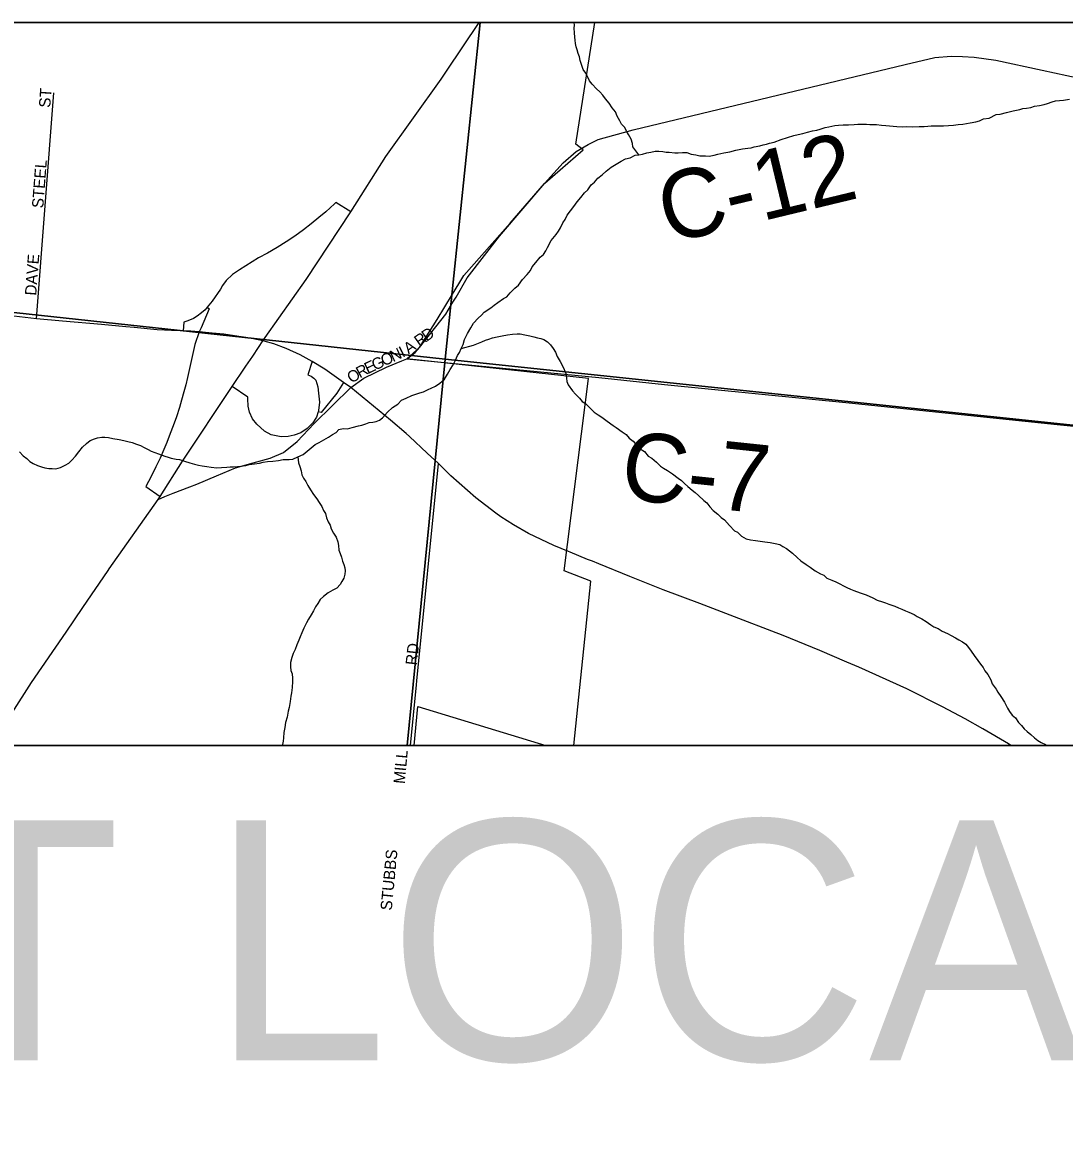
# Model space of a CAD drawing. Extents: x 0 to 34, y -4 to 22.
# Drawn here: x 6.381 to 6.989, y 20.241 to 20.9 of the extents above; entities that cross this region are included whole.
import ezdxf

# ---------------------------------------------------------------- set-up
doc = ezdxf.new("R2010")
doc.units = 0
for name, color, linetype in [('GM_X_City_Street', 7, 'Continuous'), ('GM_X_City_Street_Text', 7, 'Continuous'), ('GM_X_Corporation', 7, 'Continuous'), ('GM_X_County_Road', 7, 'Continuous'), ('GM_X_County_Road_Text', 7, 'Continuous'), ('GM_X_Interchange_Ramps', 7, 'Continuous'), ('GM_X_Minor_River', 7, 'Continuous'), ('GM_X_Section', 7, 'Continuous'), ('GM_X_State_Route', 7, 'Continuous'), ('SH_Data', 7, 'Continuous'), ('SH_Text', 7, 'Continuous'), ('SN_P_Text', 7, 'Continuous')]:
    doc.layers.add(name, color=color, linetype=linetype)

msp = doc.modelspace()

# ---------------------------------------------------------------- linework, layer by layer
at = {"layer": 'GM_X_City_Street'}
for points in [[(6.38869, 20.72708), (6.39878, 20.85894)], [(6.5722, 20.68696), (6.57989, 20.69241), (6.59313, 20.69876), (6.60199, 20.7026), (6.60506, 20.70377), (6.60893, 20.7066)], [(6.61082, 20.51574), (6.62342, 20.64257)], [(6.60702, 20.47803), (6.61058, 20.51339), (6.61082, 20.51574)]]:
    msp.add_lwpolyline(points, dxfattribs=at)
at = {"layer": 'GM_X_Corporation'}
msp.add_lwpolyline([(5.54309, 20.47803), (6.6093, 20.47803), (6.61147, 20.5008), (6.68608, 20.47803), (6.70245, 20.47803), (6.71249, 20.57389), (6.69694, 20.58), (6.71101, 20.6923), (6.60506, 20.70377), (6.61235, 20.71035), (6.62777, 20.72984), (6.63184, 20.7368), (6.6337, 20.73962), (6.64023, 20.75106), (6.65914, 20.77536), (6.68552, 20.8062), (6.70805, 20.82562), (6.7036, 20.8291), (6.71482, 20.9), (4.7312, 20.9)], dxfattribs=at)
at = {"layer": 'GM_X_County_Road'}
for points in [[(6.71096, 20.82883), (6.71674, 20.83176), (6.73711, 20.83737), (6.89613, 20.87552), (6.91349, 20.87953), (6.92301, 20.88033), (6.9295, 20.88024), (6.93643, 20.87979), (6.94898, 20.87801), (6.97619, 20.87223), (7.01221, 20.8644)], [(6.63533, 20.74754), (6.63818, 20.75229), (6.66534, 20.78287), (6.68539, 20.80601), (6.69628, 20.81815), (6.70393, 20.82474), (6.71096, 20.82883), (6.71096, 20.82883)], [(6.61335, 20.71193), (6.6227, 20.72667), (6.63166, 20.7414), (6.63533, 20.74754)], [(6.60893, 20.7066), (6.60989, 20.7073), (6.61235, 20.71035), (6.61335, 20.71193)], [(6.60506, 20.70377), (6.71705, 20.69276), (6.71712, 20.69275)], [(6.71712, 20.69275), (6.7555, 20.68879), (6.86337, 20.67792), (6.9848, 20.6653), (7.02529, 20.66121), (7.07239, 20.65639), (7.2632, 20.63671)]]:
    msp.add_lwpolyline(points, dxfattribs=at)
at = {"layer": 'GM_X_Interchange_Ramps'}
for points in [[(6.57217, 20.78947), (6.56347, 20.79502), (6.56268, 20.79424), (6.55765, 20.7896), (6.55364, 20.78613), (6.54907, 20.78241), (6.54461, 20.77898), (6.53959, 20.77538), (6.53452, 20.77197), (6.52918, 20.76864), (6.52363, 20.76542), (6.51834, 20.76258), (6.50725, 20.75573), (6.50316, 20.75296), (6.4995, 20.74938), (6.49733, 20.74649), (6.49609, 20.7444), (6.4913, 20.73745), (6.48832, 20.7338), (6.48715, 20.73237), (6.4851, 20.73052), (6.4824, 20.72855), (6.48026, 20.7273), (6.4771, 20.72588), (6.4747, 20.72508), (6.47424, 20.71995)], [(6.48832, 20.7338), (6.48955, 20.73279), (6.48482, 20.72178), (6.48374, 20.71948)], [(6.48374, 20.71948), (6.48106, 20.71207), (6.47686, 20.69281), (6.4758, 20.68845), (6.47476, 20.6845), (6.47339, 20.67959), (6.4721, 20.6753), (6.47034, 20.66986), (6.46849, 20.66457), (6.46679, 20.66001), (6.46476, 20.65489), (6.46301, 20.65073), (6.46081, 20.64577), (6.45836, 20.64059), (6.45616, 20.63616), (6.454, 20.63202), (6.45246, 20.62919), (6.4608, 20.62329)], [(6.54962, 20.70211), (6.54715, 20.6943), (6.5491, 20.69354), (6.55073, 20.69243), (6.55174, 20.69129), (6.55295, 20.68737), (6.55344, 20.68371), (6.55403, 20.6783), (6.55335, 20.67358), (6.55313, 20.67281), (6.5522, 20.66956), (6.55008, 20.66631), (6.54667, 20.66293), (6.54302, 20.66058), (6.53914, 20.65903), (6.53563, 20.65831), (6.53151, 20.6582), (6.52563, 20.65941), (6.52176, 20.6614), (6.51728, 20.6655), (6.51487, 20.66875), (6.51312, 20.67254), (6.51225, 20.67607), (6.51204, 20.68038), (6.51218, 20.68132), (6.50294, 20.68757)], [(6.56801, 20.68988), (6.56404, 20.68365), (6.55491, 20.6723), (6.55313, 20.67281)]]:
    msp.add_lwpolyline(points, dxfattribs=at)
at = {"layer": 'GM_X_Minor_River'}
for points in [[(6.74056, 20.82279), (6.73697, 20.82744), (6.73676, 20.82932), (6.73605, 20.83202), (6.73453, 20.83474), (6.73325, 20.83664), (6.73225, 20.83881), (6.73044, 20.84074), (6.72943, 20.84264), (6.72791, 20.84536), (6.72692, 20.8478), (6.72486, 20.85027), (6.72307, 20.85299), (6.72101, 20.85546), (6.71947, 20.85765), (6.71766, 20.85957), (6.71584, 20.86123), (6.71325, 20.86398), (6.71171, 20.8659), (6.71071, 20.86807), (6.70945, 20.87052), (6.70791, 20.8727), (6.70718, 20.87486), (6.70621, 20.87783), (6.70574, 20.87998), (6.705, 20.88188), (6.70453, 20.88403), (6.70379, 20.88592), (6.70359, 20.8878), (6.70338, 20.88968), (6.70317, 20.89155), (6.70298, 20.89396), (6.70281, 20.89664), (6.70287, 20.89851), (6.70275, 20.9)], [(6.82743, 20.83294), (6.83096, 20.83416), (6.83365, 20.83462), (6.83635, 20.83533), (6.83906, 20.83605), (6.84203, 20.83676), (6.84445, 20.83722), (6.84634, 20.8377), (6.84932, 20.83868), (6.85148, 20.83914), (6.85499, 20.83984), (6.85714, 20.84004), (6.85982, 20.84022), (6.86304, 20.84039), (6.86626, 20.84056), (6.86841, 20.84076), (6.87162, 20.84066), (6.8735, 20.8406), (6.87537, 20.84054), (6.87751, 20.84048), (6.87939, 20.84042), (6.88232, 20.84006), (6.88473, 20.83999), (6.88686, 20.83966), (6.889, 20.83959), (6.89114, 20.83926), (6.89462, 20.83915), (6.89677, 20.83935), (6.90051, 20.83923), (6.90427, 20.83938), (6.90721, 20.83929), (6.90936, 20.8395), (6.91125, 20.8397), (6.91365, 20.83963), (6.91661, 20.83981), (6.91848, 20.83975), (6.92439, 20.8401), (6.92708, 20.84055), (6.92977, 20.84074), (6.93407, 20.8414), (6.93731, 20.84211), (6.93947, 20.84257), (6.94192, 20.84383), (6.94515, 20.84427), (6.94924, 20.84628), (6.95165, 20.84647), (6.95517, 20.84743), (6.95922, 20.84838), (6.963, 20.84933), (6.96489, 20.8498), (6.96704, 20.85001), (6.96947, 20.85047), (6.97163, 20.8512), (6.9746, 20.85164), (6.97729, 20.8521), (6.97919, 20.85284), (6.9819, 20.85382), (6.98379, 20.8543), (6.98863, 20.85469), (6.99213, 20.85538)], [(6.6019, 20.67956), (6.60462, 20.68081), (6.60788, 20.68232), (6.61032, 20.68304), (6.61249, 20.68378), (6.61465, 20.68451), (6.61737, 20.68576), (6.61927, 20.68651), (6.62173, 20.68777), (6.6242, 20.68956), (6.62695, 20.69188), (6.62865, 20.69477), (6.63035, 20.69739), (6.63205, 20.70028), (6.63348, 20.7029), (6.63463, 20.70554), (6.63577, 20.70738), (6.63665, 20.70975), (6.6378, 20.71212), (6.6387, 20.71504), (6.64042, 20.71846), (6.64241, 20.72187), (6.64383, 20.7245), (6.64661, 20.72735), (6.64854, 20.72916), (6.65021, 20.73098), (6.65404, 20.73354), (6.65597, 20.73508), (6.65816, 20.73662), (6.66145, 20.73892), (6.66336, 20.73993), (6.66531, 20.74227), (6.66808, 20.74486), (6.67028, 20.74666), (6.67254, 20.75007), (6.67531, 20.75292), (6.67726, 20.75527), (6.67813, 20.75738), (6.68036, 20.75998), (6.68288, 20.76311), (6.6848, 20.76465), (6.68621, 20.76675), (6.68707, 20.76859), (6.68936, 20.7728), (6.69215, 20.77618), (6.69356, 20.77828), (6.69469, 20.78011), (6.69612, 20.78301), (6.69753, 20.7851), (6.69868, 20.78747), (6.70064, 20.79008), (6.7026, 20.7927), (6.70456, 20.79531), (6.70653, 20.79792), (6.70875, 20.80052), (6.71069, 20.80234), (6.71266, 20.80521), (6.71459, 20.80676), (6.71654, 20.8091), (6.71902, 20.81116), (6.7215, 20.81322), (6.72425, 20.81554), (6.72726, 20.81732), (6.73026, 20.8191), (6.73271, 20.82036), (6.73542, 20.82108), (6.73841, 20.82259), (6.74056, 20.82279), (6.74272, 20.82326), (6.74516, 20.82399), (6.74759, 20.82444), (6.75001, 20.8249), (6.75215, 20.82484), (6.75456, 20.82476), (6.75643, 20.82444), (6.7583, 20.82438), (6.7615, 20.82402), (6.76338, 20.82396), (6.76606, 20.82414), (6.76847, 20.82407), (6.77112, 20.82318), (6.77379, 20.82284), (6.77618, 20.82223), (6.77939, 20.82213), (6.78153, 20.82206), (6.78449, 20.8225), (6.78666, 20.82324), (6.79017, 20.82393), (6.79367, 20.82463), (6.79719, 20.82559), (6.80096, 20.82627), (6.80419, 20.82671), (6.80607, 20.82692), (6.80796, 20.82739), (6.8112, 20.82809), (6.81309, 20.82857), (6.81498, 20.82905), (6.81687, 20.82952), (6.81958, 20.83024), (6.82364, 20.83172), (6.82743, 20.83294)], [(6.63665, 20.70975), (6.64395, 20.71167), (6.64585, 20.71241), (6.64883, 20.71366), (6.65101, 20.71466), (6.6529, 20.71513), (6.65507, 20.71587), (6.65777, 20.71658), (6.66073, 20.71703), (6.6637, 20.71774), (6.66666, 20.71818), (6.66935, 20.71837), (6.67122, 20.71831), (6.67388, 20.71769), (6.67681, 20.71707), (6.6792, 20.71646), (6.68132, 20.71586), (6.68319, 20.71554), (6.68504, 20.71494), (6.68714, 20.71354), (6.68896, 20.71188), (6.6905, 20.7097), (6.69177, 20.70752), (6.69276, 20.70508), (6.69453, 20.70209), (6.6963, 20.69883), (6.69779, 20.69504), (6.69823, 20.69236), (6.69844, 20.69048), (6.69918, 20.68859), (6.70174, 20.68503), (6.70355, 20.68311), (6.70588, 20.68063), (6.70743, 20.67871), (6.70927, 20.67759), (6.71135, 20.67565), (6.71446, 20.67262), (6.71682, 20.67094), (6.71891, 20.66954), (6.72206, 20.6673), (6.72546, 20.6648), (6.7273, 20.66367), (6.7307, 20.66116), (6.73305, 20.65948), (6.73485, 20.65729), (6.73721, 20.65561), (6.73927, 20.65314), (6.74135, 20.65121), (6.74371, 20.64954), (6.74603, 20.64679), (6.74814, 20.64566), (6.75074, 20.64344), (6.75307, 20.64096), (6.75491, 20.63984), (6.75727, 20.63843), (6.76016, 20.63647), (6.76356, 20.63396), (6.76539, 20.63257), (6.76721, 20.63091), (6.76903, 20.62925), (6.77163, 20.62703), (6.77346, 20.62564), (6.77529, 20.62398), (6.7784, 20.62094), (6.78023, 20.61955), (6.78203, 20.61736), (6.78384, 20.61516), (6.78671, 20.61294), (6.78852, 20.61101), (6.79062, 20.60961), (6.79346, 20.60631), (6.79631, 20.60329), (6.79815, 20.60243), (6.80049, 20.60022), (6.80312, 20.59854), (6.80577, 20.59792), (6.80871, 20.59756), (6.81138, 20.59721), (6.81405, 20.59686), (6.81725, 20.5965), (6.82017, 20.59587), (6.82283, 20.59525), (6.82467, 20.59413), (6.82678, 20.59299), (6.83017, 20.59022), (6.83303, 20.58772), (6.83511, 20.58579), (6.83825, 20.58356), (6.84062, 20.58215), (6.84349, 20.57992), (6.84665, 20.57822), (6.8485, 20.57736), (6.85032, 20.5757), (6.85323, 20.57454), (6.8556, 20.5734), (6.85798, 20.57226), (6.86008, 20.57112), (6.86193, 20.57027), (6.86404, 20.56913), (6.86616, 20.56853), (6.86986, 20.56708)], [(6.37881, 20.6493), (6.38088, 20.64709), (6.38297, 20.64543), (6.38479, 20.64377), (6.38663, 20.64264), (6.38927, 20.64149), (6.39165, 20.64062), (6.3935, 20.64002), (6.3959, 20.63968), (6.39778, 20.63962), (6.39992, 20.63956), (6.40262, 20.64028), (6.40534, 20.64153), (6.40753, 20.6428), (6.40919, 20.64462), (6.41141, 20.64695), (6.41337, 20.6493), (6.41561, 20.65217), (6.41781, 20.65424), (6.42002, 20.65604), (6.42246, 20.65704), (6.42435, 20.65751), (6.42678, 20.65797), (6.42865, 20.65791), (6.43079, 20.65785), (6.43319, 20.65724), (6.43691, 20.65659), (6.43957, 20.65597), (6.44196, 20.65537), (6.44462, 20.65475), (6.44701, 20.65387), (6.44939, 20.653), (6.45149, 20.65187), (6.45387, 20.65072), (6.45571, 20.64986), (6.45783, 20.649), (6.45994, 20.64813), (6.46366, 20.64695), (6.46551, 20.64636), (6.46737, 20.64576), (6.47029, 20.64514), (6.47216, 20.64482), (6.47508, 20.64392), (6.47826, 20.64302), (6.48091, 20.64214), (6.4833, 20.64153), (6.48544, 20.6412), (6.4881, 20.64085), (6.49077, 20.6405), (6.49397, 20.64013), (6.49666, 20.64032), (6.49988, 20.64049), (6.50176, 20.6407), (6.50364, 20.64064), (6.50605, 20.64083), (6.50794, 20.64104), (6.5109, 20.64148), (6.51279, 20.64196), (6.51602, 20.64239), (6.51898, 20.64284), (6.52114, 20.6433), (6.52356, 20.64376), (6.52678, 20.64393), (6.53001, 20.64437), (6.53271, 20.64482), (6.53619, 20.64498), (6.53835, 20.64518), (6.54133, 20.64642), (6.54433, 20.64793), (6.5468, 20.64973), (6.54901, 20.6518), (6.55148, 20.65359), (6.55367, 20.65486), (6.5564, 20.65638), (6.55913, 20.6579), (6.56159, 20.65943), (6.56377, 20.6607), (6.56517, 20.66252), (6.56787, 20.66298), (6.57027, 20.6629), (6.57298, 20.66362), (6.57676, 20.66457), (6.57865, 20.66505), (6.58108, 20.66577), (6.58298, 20.66652), (6.58513, 20.66672), (6.58703, 20.66719), (6.58893, 20.66794), (6.59084, 20.66921), (6.59363, 20.6726), (6.59667, 20.67518), (6.59968, 20.67722), (6.6019, 20.67956)], [(6.54133, 20.64642), (6.54175, 20.64294), (6.54249, 20.64078), (6.54321, 20.63835), (6.54367, 20.63593), (6.54468, 20.63403), (6.54595, 20.63212), (6.54721, 20.62967), (6.54874, 20.62722), (6.55052, 20.6245), (6.55232, 20.62204), (6.55385, 20.61985), (6.55538, 20.6174), (6.55638, 20.61523), (6.55739, 20.61333), (6.55811, 20.6109), (6.55911, 20.60846), (6.56012, 20.60656), (6.56085, 20.6044), (6.56211, 20.60196), (6.56363, 20.59951), (6.56462, 20.5968), (6.56508, 20.59465), (6.56526, 20.59198), (6.566, 20.59008), (6.56674, 20.58792), (6.56746, 20.58549), (6.5682, 20.5836), (6.56867, 20.58172), (6.56888, 20.57984), (6.56882, 20.57797), (6.56821, 20.57558), (6.56707, 20.57375), (6.56594, 20.57191), (6.564, 20.56984), (6.56181, 20.56857), (6.55908, 20.56705), (6.55634, 20.56499), (6.5544, 20.56318), (6.55299, 20.56082), (6.55159, 20.55899), (6.55044, 20.55662), (6.54902, 20.55426), (6.54759, 20.55164), (6.54645, 20.54953), (6.54474, 20.54638), (6.54358, 20.54374), (6.5427, 20.54136), (6.54184, 20.53952), (6.54067, 20.53662), (6.53978, 20.53397), (6.53863, 20.5316), (6.53775, 20.52923), (6.53711, 20.52631), (6.53703, 20.5239), (6.53723, 20.52176), (6.53797, 20.51987), (6.53815, 20.51719), (6.53809, 20.51532), (6.53798, 20.51185), (6.5376, 20.50865), (6.53727, 20.50679), (6.5369, 20.5036), (6.53625, 20.50015), (6.53565, 20.49803), (6.535, 20.49457), (6.53409, 20.49139), (6.53373, 20.48847), (6.53309, 20.48555), (6.53299, 20.48234), (6.53266, 20.48048), (6.53233, 20.47862), (6.53224, 20.47803)], [(6.86986, 20.56708), (6.87331, 20.56591), (6.87727, 20.56418), (6.87963, 20.56277), (6.88282, 20.56187), (6.88467, 20.56128), (6.88652, 20.56042), (6.88997, 20.55925), (6.89208, 20.55838), (6.8942, 20.55751), (6.89631, 20.55665), (6.89816, 20.55579), (6.90133, 20.55435), (6.90316, 20.55323), (6.9058, 20.55181), (6.90843, 20.55039), (6.91105, 20.54844), (6.91288, 20.54732), (6.91526, 20.54617), (6.91762, 20.54476), (6.92079, 20.54333), (6.92289, 20.5422), (6.92553, 20.54078), (6.92737, 20.53965), (6.92947, 20.53852), (6.93157, 20.53712), (6.93311, 20.5352), (6.93465, 20.53302), (6.93644, 20.53056), (6.93849, 20.52755), (6.94002, 20.52537), (6.94157, 20.52345), (6.94258, 20.52155), (6.94438, 20.51936), (6.94616, 20.51636), (6.94688, 20.51393), (6.94919, 20.51092), (6.9502, 20.50902), (6.952, 20.50656), (6.95403, 20.50329), (6.95579, 20.49976), (6.95707, 20.49786), (6.9586, 20.49567), (6.96043, 20.49401), (6.96221, 20.49128), (6.96403, 20.48962), (6.96557, 20.48771), (6.9674, 20.48605), (6.96948, 20.48438), (6.97156, 20.48244), (6.97365, 20.48078), (6.97549, 20.47965), (6.97813, 20.4785), (6.97892, 20.47803)]]:
    msp.add_lwpolyline(points, dxfattribs=at)
at = {"layer": 'GM_X_Section'}
for points in [[(6.64773, 20.9), (5.95301, 20.9), (5.93966, 20.77778), (6.62746, 20.70359)], [(7.37241, 20.9), (6.64773, 20.9), (6.62746, 20.70359), (7.34774, 20.62772)], [(5.90509, 20.47803), (6.60508, 20.47803), (6.62746, 20.70359), (5.93966, 20.77778)], [(7.33339, 20.47803), (7.34774, 20.62772), (6.62746, 20.70359), (6.60508, 20.47803)]]:
    msp.add_lwpolyline(points, close=True, dxfattribs=at)
at = {"layer": 'GM_X_State_Route'}
msp.add_line((6.62823, 20.87166), (6.64721, 20.9), dxfattribs=at)
for points in [[(6.51828, 20.71025), (6.52094, 20.71418), (6.52227, 20.71614), (6.54609, 20.7501), (6.57217, 20.78947), (6.59275, 20.82178), (6.62504, 20.8669), (6.62823, 20.87166)], [(6.44076, 20.72234), (6.42661, 20.72366), (6.40375, 20.72569), (6.38869, 20.72708), (6.37532, 20.72855), (6.36247, 20.72993), (6.36055, 20.73012)], [(6.46754, 20.72027), (6.45913, 20.72068), (6.4456, 20.72189), (6.44076, 20.72234)], [(6.49135, 20.71873), (6.48374, 20.71948), (6.47872, 20.71975), (6.47424, 20.71995), (6.46754, 20.72027)], [(6.52156, 20.71401), (6.52094, 20.71418), (6.51343, 20.71568), (6.50426, 20.71719), (6.49807, 20.71806), (6.49135, 20.71873)], [(6.5722, 20.68696), (6.56801, 20.68988), (6.55706, 20.69767), (6.54962, 20.70211), (6.54269, 20.70602), (6.53447, 20.7097), (6.52724, 20.71251), (6.52156, 20.71401)], [(6.51061, 20.69891), (6.5109, 20.69933), (6.51496, 20.70533), (6.51828, 20.71025)], [(6.4597, 20.62157), (6.4608, 20.62329), (6.47399, 20.64395), (6.50294, 20.68757), (6.51061, 20.69891)], [(6.47825, 20.6289), (6.48239, 20.63046), (6.49387, 20.63546), (6.50496, 20.64002), (6.51521, 20.643), (6.52518, 20.6457), (6.53302, 20.649), (6.54094, 20.65551), (6.55083, 20.66598), (6.5722, 20.68696)], [(6.60456, 20.66004), (6.59541, 20.6678), (6.5722, 20.68696)], [(6.65703, 20.61358), (6.64532, 20.62249), (6.63064, 20.6353), (6.62342, 20.64257), (6.61679, 20.64859), (6.60658, 20.65832), (6.60456, 20.66004)], [(6.43042, 20.58014), (6.43101, 20.58101), (6.4597, 20.62157), (6.46353, 20.62328), (6.46841, 20.62517), (6.47825, 20.6289)], [(6.70038, 20.59079), (6.69938, 20.59119), (6.69077, 20.59474), (6.676, 20.6018), (6.66731, 20.60686), (6.65982, 20.61145), (6.65703, 20.61358)], [(6.71336, 20.58548), (6.71059, 20.58661), (6.70038, 20.59079)], [(6.95789, 20.47803), (6.95644, 20.47891), (6.94146, 20.48762), (6.93112, 20.49342), (6.91796, 20.50047), (6.89705, 20.51103), (6.86909, 20.52363), (6.86191, 20.52666), (6.84624, 20.53345), (6.8249, 20.54211), (6.81823, 20.54466), (6.79893, 20.55206), (6.77608, 20.56081), (6.75469, 20.56881), (6.73521, 20.57661), (6.71721, 20.58392), (6.71336, 20.58548)], [(6.36213, 20.47803), (6.36302, 20.47932), (6.38581, 20.51464), (6.40604, 20.54413), (6.41579, 20.55854), (6.43042, 20.58014)]]:
    msp.add_lwpolyline(points, dxfattribs=at)
at = {"layer": 'SH_Data'}
msp.add_line((2.1, 20.9), (8.9, 20.9), dxfattribs=at)
at = {"layer": 'SH_Text'}
msp.add_lwpolyline([(5.54309, 20.47803), (5.54309, 20.0213), (7.8251, 20.0213), (7.8251, 20.47803)], close=True, dxfattribs=at)
at = {"layer": 'SN_P_Text'}
msp.add_lwpolyline([(8.9, 14.1), (8.9, 20.9), (2.1, 20.9), (2.1, 14.1)], close=True, dxfattribs=at)

# ---------------------------------------------------------------- texts
at = {"layer": 'GM_X_City_Street_Text'}
for s, height, rotation, p in [('ST', 0.006667, 86.18785, (6.39667, 20.85012)), ('STEEL', 0.006667, 85.60386, (6.39257, 20.79147)), ('DAVE', 0.006667, 85.60343, (6.38846, 20.74043)), ('D', 0.00667, 34.98127, (6.61655, 20.71356)), ('R', 0.00667, 34.99403, (6.61222, 20.71053)), ('O', 0.00667, 25.30097, (6.59163, 20.69921)), ('N', 0.00667, 24.83467, (6.59692, 20.70171)), ('I', 0.00667, 27.14409, (6.60251, 20.70431)), ('A', 0.00667, 34.97113, (6.60597, 20.70616)), ('E', 0.00667, 25.5021, (6.5821, 20.69469)), ('G', 0.00667, 25.29419, (6.58633, 20.69671)), ('O', 0.00667, 32.09573, (6.57265, 20.68917)), ('R', 0.00667, 28.25963, (6.57752, 20.69223)), ('RD', 0.006667, 83.982, (6.61081, 20.52457)), ('MILL', 0.006667, 84.80825, (6.60377, 20.45533)), ('STUBBS', 0.006667, 84.5063, (6.59614, 20.38141))]:
    msp.add_text(s, height=height, rotation=rotation, dxfattribs=at).set_placement(p)
at = {"layer": 'GM_X_County_Road_Text'}
for s, rotation, p in [('C-12', 13.53517, (6.75739, 20.77074)), ('C-7', 354.002, (6.72896, 20.6221))]:
    msp.add_text(s, height=0.04, rotation=rotation, dxfattribs=at).set_placement(p)
at = {"layer": 'SH_Text'}
msp.add_text('PROJECT LOCATION 3', height=0.14, dxfattribs=at).set_placement((5.5642, 20.29422))

doc.saveas('drawing.dxf')
